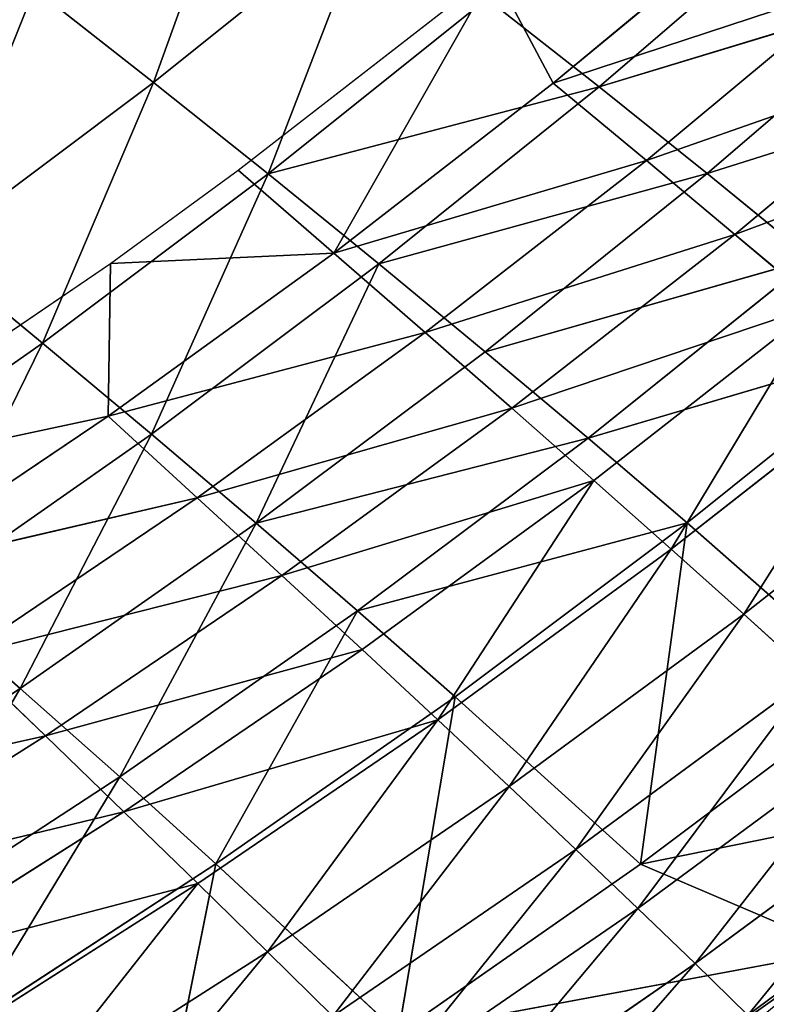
# Model space of a CAD drawing. Extents: x 0 to 500, y 0 to 390.
# Tile 685 of 1056: x 421 to 433, y 46 to 63. Entities that reach past the tile are written whole.
import ezdxf

# ---------------------------------------------------------------- set-up
doc = ezdxf.new("R2010")
doc.units = 0
doc.header["$LTSCALE"] = 25.4
doc.layers.get('0').update_dxf_attribs({"linetype": 'CONTINUOUS'})

# ---------------------------------------------------------------- blocks, each defined once
blk = doc.blocks.new('ATLANTA505_-_S_STL')
at = {"color": 0}
for p, q in [((427.543, 112.107, 343.881), (434.844, 118.499, 342.524)), ((427.543, 112.107, 343.881), (434.844, 118.499, 342.524)), ((431.523, 112.082, 341.102), (438.601, 118.5, 339.665)), ((431.523, 112.082, 341.102), (438.601, 118.5, 339.665)), ((431.523, 112.082, 341.102), (434.844, 118.499, 342.524)), ((431.523, 112.082, 341.102), (434.844, 118.499, 342.524)), ((424.54, 104.422, 341.099), (423.443, 112.132, 346.549)), ((424.54, 104.422, 341.099), (423.443, 112.132, 346.549)), ((427.543, 112.107, 343.881), (424.54, 104.422, 341.099)), ((427.543, 112.107, 343.881), (424.54, 104.422, 341.099)), ((431.523, 112.082, 341.102), (427.543, 112.107, 343.881)), ((427.543, 112.107, 343.881), (428.474, 104.374, 338.35)), ((427.543, 112.107, 343.881), (428.474, 104.374, 338.35)), ((431.523, 112.082, 341.102), (427.543, 112.107, 343.881)), ((431.523, 112.082, 341.102), (428.474, 104.374, 338.35)), ((431.523, 112.082, 341.102), (428.474, 104.374, 338.35)), ((435.384, 112.057, 338.21), (431.523, 112.082, 341.102)), ((431.523, 112.082, 341.102), (432.291, 104.327, 335.492)), ((431.523, 112.082, 341.102), (432.291, 104.327, 335.492)), ((435.384, 112.057, 338.21), (431.523, 112.082, 341.102)), ((435.384, 112.057, 338.21), (432.291, 104.327, 335.492)), ((435.384, 112.057, 338.21), (432.291, 104.327, 335.492)), ((424.54, 104.422, 341.099), (420.49, 104.471, 343.739)), ((424.54, 104.422, 341.099), (420.49, 104.471, 343.739)), ((424.54, 104.422, 341.099), (422.96, 100.685, 339.67)), ((424.54, 104.422, 341.099), (422.96, 100.685, 339.67)), ((428.474, 104.374, 338.35), (424.54, 104.422, 341.099)), ((428.474, 104.374, 338.35), (424.54, 104.422, 341.099)), ((428.474, 104.374, 338.35), (426.868, 100.627, 336.938)), ((428.474, 104.374, 338.35), (426.868, 100.627, 336.938)), ((432.291, 104.327, 335.492), (426.868, 100.627, 336.938)), ((432.291, 104.327, 335.492), (426.868, 100.627, 336.938)), ((432.291, 104.327, 335.492), (428.474, 104.374, 338.35)), ((432.291, 104.327, 335.492), (428.474, 104.374, 338.35)), ((432.291, 104.327, 335.492), (430.661, 100.57, 334.097)), ((432.291, 104.327, 335.492), (430.661, 100.57, 334.097)), ((435.99, 104.282, 332.522), (430.661, 100.57, 334.097)), ((435.99, 104.282, 332.522), (430.661, 100.57, 334.097)), ((435.99, 104.282, 332.522), (432.291, 104.327, 335.492)), ((435.99, 104.282, 332.522), (432.291, 104.327, 335.492)), ((422.96, 100.685, 339.67), (418.937, 100.745, 342.295)), ((422.96, 100.685, 339.67), (418.937, 100.745, 342.295)), ((422.96, 100.685, 339.67), (421.324, 97.024, 338.213)), ((422.96, 100.685, 339.67), (421.324, 97.024, 338.213)), ((422.96, 100.685, 339.67), (426.868, 100.627, 336.938)), ((422.96, 100.685, 339.67), (426.868, 100.627, 336.938)), ((426.868, 100.627, 336.938), (425.204, 96.956, 335.498)), ((426.868, 100.627, 336.938), (425.204, 96.956, 335.498)), ((430.661, 100.57, 334.097), (425.204, 96.956, 335.498)), ((430.661, 100.57, 334.097), (425.204, 96.956, 335.498)), ((426.868, 100.627, 336.938), (430.661, 100.57, 334.097)), ((426.868, 100.627, 336.938), (430.661, 100.57, 334.097)), ((430.661, 100.57, 334.097), (428.971, 96.89, 332.677)), ((430.661, 100.57, 334.097), (428.971, 96.89, 332.677)), ((430.661, 100.57, 334.097), (434.337, 100.515, 331.147)), ((430.661, 100.57, 334.097), (434.337, 100.515, 331.147)), ((434.337, 100.515, 331.147), (428.971, 96.89, 332.677)), ((434.337, 100.515, 331.147), (428.971, 96.89, 332.677)), ((434.337, 100.515, 331.147), (432.622, 96.826, 329.747)), ((434.337, 100.515, 331.147), (432.622, 96.826, 329.747)), ((437.895, 100.462, 328.085), (432.622, 96.826, 329.747)), ((437.895, 100.462, 328.085), (432.622, 96.826, 329.747)), ((421.324, 97.024, 338.213), (417.329, 97.094, 340.823)), ((421.324, 97.024, 338.213), (417.329, 97.094, 340.823)), ((421.324, 97.024, 338.213), (419.628, 93.443, 336.727)), ((421.324, 97.024, 338.213), (419.628, 93.443, 336.727)), ((425.204, 96.956, 335.498), (421.324, 97.024, 338.213)), ((425.204, 96.956, 335.498), (421.324, 97.024, 338.213)), ((425.204, 96.956, 335.498), (423.48, 93.366, 334.031)), ((425.204, 96.956, 335.498), (423.48, 93.366, 334.031)), ((428.971, 96.89, 332.677), (425.204, 96.956, 335.498)), ((428.971, 96.89, 332.677), (425.204, 96.956, 335.498)), ((428.971, 96.89, 332.677), (427.218, 93.291, 331.229)), ((428.971, 96.89, 332.677), (427.218, 93.291, 331.229)), ((432.622, 96.826, 329.747), (428.971, 96.89, 332.677)), ((432.622, 96.826, 329.747), (428.971, 96.89, 332.677)), ((432.622, 96.826, 329.747), (427.218, 93.291, 331.229)), ((432.622, 96.826, 329.747), (427.218, 93.291, 331.229)), ((432.622, 96.826, 329.747), (430.843, 93.219, 328.321)), ((432.622, 96.826, 329.747), (430.843, 93.219, 328.321)), ((436.157, 96.765, 326.707), (430.843, 93.219, 328.321)), ((436.157, 96.765, 326.707), (430.843, 93.219, 328.321)), ((436.157, 96.765, 326.707), (432.622, 96.826, 329.747)), ((436.157, 96.765, 326.707), (432.622, 96.826, 329.747)), ((419.628, 93.443, 336.727), (423.48, 93.366, 334.031)), ((419.628, 93.443, 336.727), (423.48, 93.366, 334.031)), ((423.48, 93.366, 334.031), (421.692, 89.86, 332.534)), ((423.48, 93.366, 334.031), (421.692, 89.86, 332.534)), ((423.48, 93.366, 334.031), (427.218, 93.291, 331.229)), ((423.48, 93.366, 334.031), (427.218, 93.291, 331.229)), ((427.218, 93.291, 331.229), (425.401, 89.777, 329.753)), ((427.218, 93.291, 331.229), (425.401, 89.777, 329.753)), ((427.218, 93.291, 331.229), (430.843, 93.219, 328.321)), ((427.218, 93.291, 331.229), (430.843, 93.219, 328.321)), ((430.843, 93.219, 328.321), (425.401, 89.777, 329.753)), ((430.843, 93.219, 328.321), (425.401, 89.777, 329.753)), ((430.843, 93.219, 328.321), (428.997, 89.698, 326.867)), ((430.843, 93.219, 328.321), (428.997, 89.698, 326.867)), ((430.843, 93.219, 328.321), (434.353, 93.15, 325.304)), ((430.843, 93.219, 328.321), (434.353, 93.15, 325.304)), ((421.692, 89.86, 332.534), (417.872, 89.945, 335.211)), ((421.692, 89.86, 332.534), (417.872, 89.945, 335.211)), ((421.692, 89.86, 332.534), (419.838, 86.442, 331.006)), ((421.692, 89.86, 332.534), (419.838, 86.442, 331.006)), ((425.401, 89.777, 329.753), (421.692, 89.86, 332.534)), ((425.401, 89.777, 329.753), (421.692, 89.86, 332.534)), ((425.401, 89.777, 329.753), (423.515, 86.352, 328.247)), ((425.401, 89.777, 329.753), (423.515, 86.352, 328.247)), ((428.997, 89.698, 326.867), (425.401, 89.777, 329.753)), ((428.997, 89.698, 326.867), (425.401, 89.777, 329.753)), ((419.838, 86.442, 331.006), (423.515, 86.352, 328.247)), ((419.838, 86.442, 331.006), (423.515, 86.352, 328.247)), ((423.515, 86.352, 328.247), (421.56, 83.02, 326.71)), ((423.515, 86.352, 328.247), (421.56, 83.02, 326.71)), ((423.515, 86.352, 328.247), (427.081, 86.266, 325.385)), ((423.515, 86.352, 328.247), (427.081, 86.266, 325.385)), ((432.421, 65.687, 342.74), (433.287, 73.126, 343.586)), ((432.421, 65.687, 342.74), (433.287, 73.126, 343.586)), ((437.222, 73.125, 340.673), (433.287, 73.126, 343.586)), ((437.222, 73.125, 340.673), (433.287, 73.126, 343.586)), ((428.387, 65.689, 345.521), (432.421, 65.687, 342.74)), ((428.387, 65.689, 345.521), (432.421, 65.687, 342.74)), ((431.478, 58.269, 341.831), (432.421, 65.687, 342.74)), ((431.478, 58.269, 341.831), (432.421, 65.687, 342.74)), ((432.421, 65.687, 342.74), (436.34, 65.686, 339.844)), ((432.421, 65.687, 342.74), (436.34, 65.686, 339.844)), ((431.478, 58.269, 341.831), (427.462, 58.271, 344.594)), ((431.478, 58.269, 341.831), (427.462, 58.271, 344.594)), ((431.478, 58.269, 341.831), (430.458, 50.875, 340.86)), ((431.478, 58.269, 341.831), (430.458, 50.875, 340.86)), ((435.379, 58.268, 338.955), (431.478, 58.269, 341.831)), ((435.379, 58.268, 338.955), (431.478, 58.269, 341.831)), ((426.463, 50.876, 343.601), (425.391, 43.508, 342.545)), ((426.463, 50.876, 343.601), (425.391, 43.508, 342.545)), ((426.463, 50.876, 343.601), (430.458, 50.875, 340.86)), ((426.463, 50.876, 343.601), (430.458, 50.875, 340.86)), ((430.458, 50.875, 340.86), (429.363, 43.506, 339.826)), ((430.458, 50.875, 340.86), (429.363, 43.506, 339.826)), ((430.458, 50.875, 340.86), (434.34, 50.873, 338.005)), ((430.458, 50.875, 340.86), (434.34, 50.873, 338.005)), ((434.34, 50.873, 338.005), (433.223, 43.505, 336.995)), ((434.34, 50.873, 338.005), (433.223, 43.505, 336.995)), ((425.391, 43.508, 342.545), (421.307, 43.51, 345.153)), ((425.391, 43.508, 342.545), (421.307, 43.51, 345.153)), ((425.391, 43.508, 342.545), (424.245, 36.168, 341.424)), ((425.391, 43.508, 342.545), (424.245, 36.168, 341.424)), ((429.363, 43.506, 339.826), (425.391, 43.508, 342.545)), ((429.363, 43.506, 339.826), (425.391, 43.508, 342.545)), ((429.363, 43.506, 339.826), (428.193, 36.167, 338.731)), ((429.363, 43.506, 339.826), (428.193, 36.167, 338.731)), ((433.223, 43.505, 336.995), (429.363, 43.506, 339.826)), ((433.223, 43.505, 336.995), (429.363, 43.506, 339.826)), ((433.223, 43.505, 336.995), (432.029, 36.166, 335.925)), ((433.223, 43.505, 336.995), (432.029, 36.166, 335.925)), ((436.969, 43.504, 334.05), (433.223, 43.505, 336.995)), ((436.969, 43.504, 334.05), (433.223, 43.505, 336.995)), ((424.245, 36.168, 341.424), (418.998, 28.863, 342.798)), ((424.245, 36.168, 341.424), (418.998, 28.863, 342.798)), ((420.187, 36.17, 344.008), (424.245, 36.168, 341.424)), ((420.187, 36.17, 344.008), (424.245, 36.168, 341.424)), ((424.245, 36.168, 341.424), (423.027, 28.861, 340.241)), ((424.245, 36.168, 341.424), (423.027, 28.861, 340.241)), ((428.193, 36.167, 338.731), (423.027, 28.861, 340.241)), ((428.193, 36.167, 338.731), (423.027, 28.861, 340.241)), ((424.245, 36.168, 341.424), (428.193, 36.167, 338.731)), ((424.245, 36.168, 341.424), (428.193, 36.167, 338.731)), ((428.193, 36.167, 338.731), (426.948, 28.86, 337.574)), ((428.193, 36.167, 338.731), (426.948, 28.86, 337.574)), ((428.193, 36.167, 338.731), (432.029, 36.166, 335.925)), ((428.193, 36.167, 338.731), (432.029, 36.166, 335.925)), ((432.029, 36.166, 335.925), (430.757, 28.859, 334.796)), ((432.029, 36.166, 335.925), (430.757, 28.859, 334.796)), ((432.029, 36.166, 335.925), (435.751, 36.165, 333.007)), ((432.029, 36.166, 335.925), (435.751, 36.165, 333.007)), ((423.027, 28.861, 340.241), (417.738, 21.59, 341.523)), ((423.027, 28.861, 340.241), (417.738, 21.59, 341.523)), ((423.027, 28.861, 340.241), (418.998, 28.863, 342.798)), ((423.027, 28.861, 340.241), (418.998, 28.863, 342.798)), ((423.027, 28.861, 340.241), (421.737, 21.589, 338.994)), ((423.027, 28.861, 340.241), (421.737, 21.589, 338.994)), ((426.948, 28.86, 337.574), (421.737, 21.589, 338.994)), ((426.948, 28.86, 337.574), (421.737, 21.589, 338.994)), ((426.948, 28.86, 337.574), (423.027, 28.861, 340.241)), ((426.948, 28.86, 337.574), (423.027, 28.861, 340.241)), ((426.948, 28.86, 337.574), (425.628, 21.588, 336.355)), ((426.948, 28.86, 337.574), (425.628, 21.588, 336.355)), ((430.757, 28.859, 334.796), (425.628, 21.588, 336.355)), ((430.757, 28.859, 334.796), (425.628, 21.588, 336.355)), ((430.757, 28.859, 334.796), (426.948, 28.86, 337.574)), ((430.757, 28.859, 334.796), (426.948, 28.86, 337.574)), ((430.757, 28.859, 334.796), (429.408, 21.587, 333.607)), ((430.757, 28.859, 334.796), (429.408, 21.587, 333.607)), ((434.453, 28.858, 331.906), (429.408, 21.587, 333.607)), ((434.453, 28.858, 331.906), (429.408, 21.587, 333.607)), ((434.453, 28.858, 331.906), (430.757, 28.859, 334.796)), ((434.453, 28.858, 331.906), (430.757, 28.859, 334.796)), ((434.453, 28.858, 331.906), (433.077, 21.586, 330.748)), ((434.453, 28.858, 331.906), (433.077, 21.586, 330.748)), ((438.036, 28.857, 328.902), (433.077, 21.586, 330.748)), ((438.036, 28.857, 328.902), (433.077, 21.586, 330.748)), ((421.737, 21.589, 338.994), (416.409, 14.355, 340.183)), ((421.737, 21.589, 338.994), (416.409, 14.355, 340.183)), ((417.738, 21.59, 341.523), (421.737, 21.589, 338.994)), ((417.738, 21.59, 341.523), (421.737, 21.589, 338.994)), ((421.737, 21.589, 338.994), (420.375, 14.354, 337.684)), ((421.737, 21.589, 338.994), (420.375, 14.354, 337.684)), ((425.628, 21.588, 336.355), (420.375, 14.354, 337.684)), ((425.628, 21.588, 336.355), (420.375, 14.354, 337.684)), ((421.737, 21.589, 338.994), (425.628, 21.588, 336.355)), ((421.737, 21.589, 338.994), (425.628, 21.588, 336.355)), ((425.628, 21.588, 336.355), (424.234, 14.353, 335.077)), ((425.628, 21.588, 336.355), (424.234, 14.353, 335.077)), ((429.408, 21.587, 333.607), (424.234, 14.353, 335.077)), ((429.408, 21.587, 333.607), (424.234, 14.353, 335.077)), ((425.628, 21.588, 336.355), (429.408, 21.587, 333.607)), ((425.628, 21.588, 336.355), (429.408, 21.587, 333.607)), ((429.408, 21.587, 333.607), (427.984, 14.352, 332.36)), ((429.408, 21.587, 333.607), (427.984, 14.352, 332.36)), ((433.077, 21.586, 330.748), (427.984, 14.352, 332.36)), ((433.077, 21.586, 330.748), (427.984, 14.352, 332.36)), ((429.408, 21.587, 333.607), (433.077, 21.586, 330.748)), ((429.408, 21.587, 333.607), (433.077, 21.586, 330.748)), ((433.077, 21.586, 330.748), (431.622, 14.352, 329.533)), ((433.077, 21.586, 330.748), (431.622, 14.352, 329.533)), ((436.632, 21.585, 327.775), (431.622, 14.352, 329.533)), ((436.632, 21.585, 327.775), (431.622, 14.352, 329.533)), ((433.077, 21.586, 330.748), (436.632, 21.585, 327.775)), ((433.077, 21.586, 330.748), (436.632, 21.585, 327.775)), ((424.234, 14.353, 335.077), (418.942, 7.16, 336.311)), ((424.234, 14.353, 335.077), (418.942, 7.16, 336.311)), ((424.234, 14.353, 335.077), (420.375, 14.354, 337.684)), ((424.234, 14.353, 335.077), (420.375, 14.354, 337.684)), ((424.234, 14.353, 335.077), (422.767, 7.16, 333.737)), ((424.234, 14.353, 335.077), (422.767, 7.16, 333.737)), ((427.984, 14.352, 332.36), (422.767, 7.16, 333.737)), ((427.984, 14.352, 332.36), (422.767, 7.16, 333.737)), ((427.984, 14.352, 332.36), (424.234, 14.353, 335.077)), ((427.984, 14.352, 332.36), (424.234, 14.353, 335.077)), ((431.622, 14.352, 329.533), (426.483, 7.159, 331.054)), ((431.622, 14.352, 329.533), (426.483, 7.159, 331.054)), ((427.984, 14.352, 332.36), (426.483, 7.159, 331.054)), ((427.984, 14.352, 332.36), (426.483, 7.159, 331.054)), ((431.622, 14.352, 329.533), (427.984, 14.352, 332.36)), ((431.622, 14.352, 329.533), (427.984, 14.352, 332.36)), ((435.148, 14.352, 326.594), (430.09, 7.159, 328.262)), ((435.148, 14.352, 326.594), (430.09, 7.159, 328.262)), ((431.622, 14.352, 329.533), (430.09, 7.159, 328.262)), ((431.622, 14.352, 329.533), (430.09, 7.159, 328.262)), ((435.148, 14.352, 326.594), (431.622, 14.352, 329.533)), ((435.148, 14.352, 326.594), (431.622, 14.352, 329.533)), ((417.438, 0.01, 334.877), (422.767, 7.16, 333.737)), ((417.438, 0.01, 334.877), (422.767, 7.16, 333.737)), ((418.942, 7.16, 336.311), (422.767, 7.16, 333.737)), ((418.942, 7.16, 336.311), (422.767, 7.16, 333.737)), ((422.767, 7.16, 333.737), (426.483, 7.159, 331.054)), ((422.806, 0.01, 331.224), (422.767, 7.16, 333.737)), ((422.806, 0.01, 331.224), (422.767, 7.16, 333.737)), ((422.767, 7.16, 333.737), (426.483, 7.159, 331.054)), ((422.806, 0.01, 331.224), (426.483, 7.159, 331.054)), ((422.806, 0.01, 331.224), (426.483, 7.159, 331.054)), ((424.907, 0.01, 329.69), (426.483, 7.159, 331.054)), ((424.907, 0.01, 329.69), (426.483, 7.159, 331.054)), ((426.483, 7.159, 331.054), (430.09, 7.159, 328.262)), ((426.483, 7.159, 331.054), (430.09, 7.159, 328.262)), ((429.112, 0.01, 326.425), (430.09, 7.159, 328.262)), ((429.112, 0.01, 326.425), (430.09, 7.159, 328.262)), ((430.09, 7.159, 328.262), (433.584, 7.159, 325.358)), ((430.09, 7.159, 328.262), (433.584, 7.159, 325.358)), ((417.438, 0.01, 334.877), (422.806, 0.01, 331.224)), ((422.806, 0.01, 331.224), (424.907, 0.01, 329.69)), ((424.907, 0.01, 329.69), (429.112, 0.01, 326.425))]:
    blk.add_line(p, q, dxfattribs=at)
mesh = blk.add_polyface(dxfattribs=at)
corners = [(434.844, 118.499, 342.524), (430.932, 118.497, 345.302), (433.602, 118.67, 343.536)]
mesh.append_faces([[corners[k] for k in face] for face in [(0, 1, 2)]], dxfattribs={"color": 0})
mesh = blk.add_polyface(dxfattribs=at)
corners = [(434.844, 118.499, 342.524), (431.523, 112.082, 341.102), (427.543, 112.107, 343.881)]
mesh.append_faces([[corners[k] for k in face] for face in [(0, 1, 2)]], dxfattribs={"color": 0})
mesh = blk.add_polyface(dxfattribs=at)
corners = [(434.844, 118.499, 342.524), (427.543, 112.107, 343.881), (430.932, 118.497, 345.302)]
mesh.append_faces([[corners[k] for k in face] for face in [(0, 1, 2)]], dxfattribs={"color": 0})
mesh = blk.add_polyface(dxfattribs=at)
corners = [(438.601, 118.5, 339.665), (435.384, 112.057, 338.21), (431.523, 112.082, 341.102)]
mesh.append_faces([[corners[k] for k in face] for face in [(0, 1, 2)]], dxfattribs={"color": 0})
mesh = blk.add_polyface(dxfattribs=at)
corners = [(438.601, 118.5, 339.665), (431.523, 112.082, 341.102), (434.844, 118.499, 342.524)]
mesh.append_faces([[corners[k] for k in face] for face in [(0, 1, 2)]], dxfattribs={"color": 0})
mesh = blk.add_polyface(dxfattribs=at)
corners = [(424.54, 104.422, 341.099), (420.49, 104.471, 343.739), (423.443, 112.132, 346.549)]
mesh.append_faces([[corners[k] for k in face] for face in [(0, 1, 2)]], dxfattribs={"color": 0})
mesh = blk.add_polyface(dxfattribs=at)
corners = [(427.543, 112.107, 343.881), (424.54, 104.422, 341.099), (423.443, 112.132, 346.549)]
mesh.append_faces([[corners[k] for k in face] for face in [(0, 1, 2)]], dxfattribs={"color": 0})
mesh = blk.add_polyface(dxfattribs=at)
corners = [(428.474, 104.374, 338.35), (424.54, 104.422, 341.099), (427.543, 112.107, 343.881)]
mesh.append_faces([[corners[k] for k in face] for face in [(0, 1, 2)]], dxfattribs={"color": 0})
mesh = blk.add_polyface(dxfattribs=at)
corners = [(431.523, 112.082, 341.102), (428.474, 104.374, 338.35), (427.543, 112.107, 343.881)]
mesh.append_faces([[corners[k] for k in face] for face in [(0, 1, 2)]], dxfattribs={"color": 0})
mesh = blk.add_polyface(dxfattribs=at)
corners = [(432.291, 104.327, 335.492), (428.474, 104.374, 338.35), (431.523, 112.082, 341.102)]
mesh.append_faces([[corners[k] for k in face] for face in [(0, 1, 2)]], dxfattribs={"color": 0})
mesh = blk.add_polyface(dxfattribs=at)
corners = [(435.384, 112.057, 338.21), (432.291, 104.327, 335.492), (431.523, 112.082, 341.102)]
mesh.append_faces([[corners[k] for k in face] for face in [(0, 1, 2)]], dxfattribs={"color": 0})
mesh = blk.add_polyface(dxfattribs=at)
corners = [(435.99, 104.282, 332.522), (432.291, 104.327, 335.492), (435.384, 112.057, 338.21)]
mesh.append_faces([[corners[k] for k in face] for face in [(0, 1, 2)]], dxfattribs={"color": 0})
mesh = blk.add_polyface(dxfattribs=at)
corners = [(420.49, 104.471, 343.739), (422.96, 100.685, 339.67), (418.937, 100.745, 342.295), (424.54, 104.422, 341.099)]
mesh.append_faces([[corners[k] for k in face] for face in [(0, 1, 2), (1, 0, 3)]], dxfattribs={"vtx0": -1, "color": 0})
mesh = blk.add_polyface(dxfattribs=at)
corners = [(424.54, 104.422, 341.099), (426.868, 100.627, 336.938), (422.96, 100.685, 339.67), (428.474, 104.374, 338.35)]
mesh.append_faces([[corners[k] for k in face] for face in [(0, 1, 2), (1, 0, 3)]], dxfattribs={"vtx0": -1, "color": 0})
mesh = blk.add_polyface(dxfattribs=at)
corners = [(432.291, 104.327, 335.492), (426.868, 100.627, 336.938), (428.474, 104.374, 338.35)]
mesh.append_faces([[corners[k] for k in face] for face in [(0, 1, 2)]], dxfattribs={"color": 0})
mesh = blk.add_polyface(dxfattribs=at)
corners = [(432.291, 104.327, 335.492), (430.661, 100.57, 334.097), (426.868, 100.627, 336.938)]
mesh.append_faces([[corners[k] for k in face] for face in [(0, 1, 2)]], dxfattribs={"color": 0})
mesh = blk.add_polyface(dxfattribs=at)
corners = [(435.99, 104.282, 332.522), (430.661, 100.57, 334.097), (432.291, 104.327, 335.492)]
mesh.append_faces([[corners[k] for k in face] for face in [(0, 1, 2)]], dxfattribs={"color": 0})
mesh = blk.add_polyface(dxfattribs=at)
corners = [(435.99, 104.282, 332.522), (434.337, 100.515, 331.147), (430.661, 100.57, 334.097)]
mesh.append_faces([[corners[k] for k in face] for face in [(0, 1, 2)]], dxfattribs={"color": 0})
mesh = blk.add_polyface(dxfattribs=at)
corners = [(418.937, 100.745, 342.295), (421.324, 97.024, 338.213), (417.329, 97.094, 340.823), (422.96, 100.685, 339.67)]
mesh.append_faces([[corners[k] for k in face] for face in [(0, 1, 2), (1, 0, 3)]], dxfattribs={"vtx0": -1, "color": 0})
mesh = blk.add_polyface(dxfattribs=at)
corners = [(422.96, 100.685, 339.67), (425.204, 96.956, 335.498), (421.324, 97.024, 338.213), (426.868, 100.627, 336.938)]
mesh.append_faces([[corners[k] for k in face] for face in [(0, 1, 2), (1, 0, 3)]], dxfattribs={"vtx0": -1, "color": 0})
mesh = blk.add_polyface(dxfattribs=at)
corners = [(430.661, 100.57, 334.097), (425.204, 96.956, 335.498), (426.868, 100.627, 336.938)]
mesh.append_faces([[corners[k] for k in face] for face in [(0, 1, 2)]], dxfattribs={"color": 0})
mesh = blk.add_polyface(dxfattribs=at)
corners = [(430.661, 100.57, 334.097), (428.971, 96.89, 332.677), (425.204, 96.956, 335.498)]
mesh.append_faces([[corners[k] for k in face] for face in [(0, 1, 2)]], dxfattribs={"color": 0})
mesh = blk.add_polyface(dxfattribs=at)
corners = [(434.337, 100.515, 331.147), (428.971, 96.89, 332.677), (430.661, 100.57, 334.097)]
mesh.append_faces([[corners[k] for k in face] for face in [(0, 1, 2)]], dxfattribs={"color": 0})
mesh = blk.add_polyface(dxfattribs=at)
corners = [(434.337, 100.515, 331.147), (432.622, 96.826, 329.747), (428.971, 96.89, 332.677)]
mesh.append_faces([[corners[k] for k in face] for face in [(0, 1, 2)]], dxfattribs={"color": 0})
mesh = blk.add_polyface(dxfattribs=at)
corners = [(437.895, 100.462, 328.085), (432.622, 96.826, 329.747), (434.337, 100.515, 331.147)]
mesh.append_faces([[corners[k] for k in face] for face in [(0, 1, 2)]], dxfattribs={"color": 0})
mesh = blk.add_polyface(dxfattribs=at)
corners = [(437.895, 100.462, 328.085), (436.157, 96.765, 326.707), (432.622, 96.826, 329.747)]
mesh.append_faces([[corners[k] for k in face] for face in [(0, 1, 2)]], dxfattribs={"color": 0})
mesh = blk.add_polyface(dxfattribs=at)
corners = [(417.329, 97.094, 340.823), (419.628, 93.443, 336.727), (415.665, 93.523, 339.32), (421.324, 97.024, 338.213)]
mesh.append_faces([[corners[k] for k in face] for face in [(0, 1, 2), (1, 0, 3)]], dxfattribs={"vtx0": -1, "color": 0})
mesh = blk.add_polyface(dxfattribs=at)
corners = [(421.324, 97.024, 338.213), (423.48, 93.366, 334.031), (419.628, 93.443, 336.727), (425.204, 96.956, 335.498)]
mesh.append_faces([[corners[k] for k in face] for face in [(0, 1, 2), (1, 0, 3)]], dxfattribs={"vtx0": -1, "color": 0})
mesh = blk.add_polyface(dxfattribs=at)
corners = [(425.204, 96.956, 335.498), (427.218, 93.291, 331.229), (423.48, 93.366, 334.031), (428.971, 96.89, 332.677)]
mesh.append_faces([[corners[k] for k in face] for face in [(0, 1, 2), (1, 0, 3)]], dxfattribs={"vtx0": -1, "color": 0})
mesh = blk.add_polyface(dxfattribs=at)
corners = [(432.622, 96.826, 329.747), (427.218, 93.291, 331.229), (428.971, 96.89, 332.677)]
mesh.append_faces([[corners[k] for k in face] for face in [(0, 1, 2)]], dxfattribs={"color": 0})
mesh = blk.add_polyface(dxfattribs=at)
corners = [(432.622, 96.826, 329.747), (430.843, 93.219, 328.321), (427.218, 93.291, 331.229)]
mesh.append_faces([[corners[k] for k in face] for face in [(0, 1, 2)]], dxfattribs={"color": 0})
mesh = blk.add_polyface(dxfattribs=at)
corners = [(436.157, 96.765, 326.707), (430.843, 93.219, 328.321), (432.622, 96.826, 329.747)]
mesh.append_faces([[corners[k] for k in face] for face in [(0, 1, 2)]], dxfattribs={"color": 0})
mesh = blk.add_polyface(dxfattribs=at)
corners = [(436.157, 96.765, 326.707), (434.353, 93.15, 325.304), (430.843, 93.219, 328.321)]
mesh.append_faces([[corners[k] for k in face] for face in [(0, 1, 2)]], dxfattribs={"color": 0})
mesh = blk.add_polyface(dxfattribs=at)
corners = [(419.628, 93.443, 336.727), (421.692, 89.86, 332.534), (417.872, 89.945, 335.211), (423.48, 93.366, 334.031)]
mesh.append_faces([[corners[k] for k in face] for face in [(0, 1, 2), (1, 0, 3)]], dxfattribs={"vtx0": -1, "color": 0})
mesh = blk.add_polyface(dxfattribs=at)
corners = [(423.48, 93.366, 334.031), (425.401, 89.777, 329.753), (421.692, 89.86, 332.534), (427.218, 93.291, 331.229)]
mesh.append_faces([[corners[k] for k in face] for face in [(0, 1, 2), (1, 0, 3)]], dxfattribs={"vtx0": -1, "color": 0})
mesh = blk.add_polyface(dxfattribs=at)
corners = [(430.843, 93.219, 328.321), (425.401, 89.777, 329.753), (427.218, 93.291, 331.229)]
mesh.append_faces([[corners[k] for k in face] for face in [(0, 1, 2)]], dxfattribs={"color": 0})
mesh = blk.add_polyface(dxfattribs=at)
corners = [(430.843, 93.219, 328.321), (428.997, 89.698, 326.867), (425.401, 89.777, 329.753)]
mesh.append_faces([[corners[k] for k in face] for face in [(0, 1, 2)]], dxfattribs={"color": 0})
mesh = blk.add_polyface(dxfattribs=at)
corners = [(434.353, 93.15, 325.304), (428.997, 89.698, 326.867), (430.843, 93.219, 328.321)]
mesh.append_faces([[corners[k] for k in face] for face in [(0, 1, 2)]], dxfattribs={"color": 0})
mesh = blk.add_polyface(dxfattribs=at)
corners = [(417.872, 89.945, 335.211), (419.838, 86.442, 331.006), (416.052, 86.535, 333.663), (421.692, 89.86, 332.534)]
mesh.append_faces([[corners[k] for k in face] for face in [(0, 1, 2), (1, 0, 3)]], dxfattribs={"vtx0": -1, "color": 0})
mesh = blk.add_polyface(dxfattribs=at)
corners = [(421.692, 89.86, 332.534), (423.515, 86.352, 328.247), (419.838, 86.442, 331.006), (425.401, 89.777, 329.753)]
mesh.append_faces([[corners[k] for k in face] for face in [(0, 1, 2), (1, 0, 3)]], dxfattribs={"vtx0": -1, "color": 0})
mesh = blk.add_polyface(dxfattribs=at)
corners = [(425.401, 89.777, 329.753), (427.081, 86.266, 325.385), (423.515, 86.352, 328.247), (428.997, 89.698, 326.867)]
mesh.append_faces([[corners[k] for k in face] for face in [(0, 1, 2), (1, 0, 3)]], dxfattribs={"vtx0": -1, "color": 0})
mesh = blk.add_polyface(dxfattribs=at)
corners = [(419.838, 86.442, 331.006), (421.56, 83.02, 326.71), (417.917, 83.116, 329.446), (423.515, 86.352, 328.247)]
mesh.append_faces([[corners[k] for k in face] for face in [(0, 1, 2), (1, 0, 3)]], dxfattribs={"vtx0": -1, "color": 0})
mesh = blk.add_polyface(dxfattribs=at)
corners = [(423.515, 86.352, 328.247), (425.094, 82.928, 323.873), (421.56, 83.02, 326.71), (427.081, 86.266, 325.385)]
mesh.append_faces([[corners[k] for k in face] for face in [(0, 1, 2), (1, 0, 3)]], dxfattribs={"vtx0": -1, "color": 0})
mesh = blk.add_polyface(dxfattribs=at)
corners = [(417.917, 83.116, 329.446), (419.536, 79.786, 325.141), (415.929, 79.887, 327.853), (421.56, 83.02, 326.71)]
mesh.append_faces([[corners[k] for k in face] for face in [(0, 1, 2), (1, 0, 3)]], dxfattribs={"vtx0": -1, "color": 0})
mesh = blk.add_polyface(dxfattribs=at)
corners = [(437.222, 73.125, 340.673), (434.077, 80.583, 344.369), (433.287, 73.126, 343.586), (438.025, 80.582, 341.44)]
mesh.append_faces([[corners[k] for k in face] for face in [(0, 1, 2), (1, 0, 3)]], dxfattribs={"vtx0": -1, "color": 0})
mesh = blk.add_polyface(dxfattribs=at)
corners = [(432.421, 65.687, 342.74), (429.237, 73.127, 346.384), (428.387, 65.689, 345.521), (433.287, 73.126, 343.586)]
mesh.append_faces([[corners[k] for k in face] for face in [(0, 1, 2), (1, 0, 3)]], dxfattribs={"vtx0": -1, "color": 0})
mesh = blk.add_polyface(dxfattribs=at)
corners = [(436.34, 65.686, 339.844), (433.287, 73.126, 343.586), (432.421, 65.687, 342.74), (437.222, 73.125, 340.673)]
mesh.append_faces([[corners[k] for k in face] for face in [(0, 1, 2), (1, 0, 3)]], dxfattribs={"vtx0": -1, "color": 0})
mesh = blk.add_polyface(dxfattribs=at)
corners = [(431.478, 58.269, 341.831), (428.387, 65.689, 345.521), (427.462, 58.271, 344.594), (432.421, 65.687, 342.74)]
mesh.append_faces([[corners[k] for k in face] for face in [(0, 1, 2), (1, 0, 3)]], dxfattribs={"vtx0": -1, "color": 0})
mesh = blk.add_polyface(dxfattribs=at)
corners = [(435.379, 58.268, 338.955), (432.421, 65.687, 342.74), (431.478, 58.269, 341.831), (436.34, 65.686, 339.844)]
mesh.append_faces([[corners[k] for k in face] for face in [(0, 1, 2), (1, 0, 3)]], dxfattribs={"vtx0": -1, "color": 0})
mesh = blk.add_polyface(dxfattribs=at)
corners = [(430.458, 50.875, 340.86), (427.462, 58.271, 344.594), (426.463, 50.876, 343.601), (431.478, 58.269, 341.831)]
mesh.append_faces([[corners[k] for k in face] for face in [(0, 1, 2), (1, 0, 3)]], dxfattribs={"vtx0": -1, "color": 0})
mesh = blk.add_polyface(dxfattribs=at)
corners = [(434.34, 50.873, 338.005), (431.478, 58.269, 341.831), (430.458, 50.875, 340.86), (435.379, 58.268, 338.955)]
mesh.append_faces([[corners[k] for k in face] for face in [(0, 1, 2), (1, 0, 3)]], dxfattribs={"vtx0": -1, "color": 0})
mesh = blk.add_polyface(dxfattribs=at)
corners = [(425.391, 43.508, 342.545), (422.355, 50.878, 346.231), (421.307, 43.51, 345.153), (426.463, 50.876, 343.601)]
mesh.append_faces([[corners[k] for k in face] for face in [(0, 1, 2), (1, 0, 3)]], dxfattribs={"vtx0": -1, "color": 0})
mesh = blk.add_polyface(dxfattribs=at)
corners = [(429.363, 43.506, 339.826), (426.463, 50.876, 343.601), (425.391, 43.508, 342.545), (430.458, 50.875, 340.86)]
mesh.append_faces([[corners[k] for k in face] for face in [(0, 1, 2), (1, 0, 3)]], dxfattribs={"vtx0": -1, "color": 0})
mesh = blk.add_polyface(dxfattribs=at)
corners = [(433.223, 43.505, 336.995), (430.458, 50.875, 340.86), (429.363, 43.506, 339.826), (434.34, 50.873, 338.005)]
mesh.append_faces([[corners[k] for k in face] for face in [(0, 1, 2), (1, 0, 3)]], dxfattribs={"vtx0": -1, "color": 0})
mesh = blk.add_polyface(dxfattribs=at)
corners = [(436.969, 43.504, 334.05), (434.34, 50.873, 338.005), (433.223, 43.505, 336.995), (438.107, 50.872, 335.036)]
mesh.append_faces([[corners[k] for k in face] for face in [(0, 1, 2), (1, 0, 3)]], dxfattribs={"vtx0": -1, "color": 0})
mesh = blk.add_polyface(dxfattribs=at)
corners = [(424.245, 36.168, 341.424), (421.307, 43.51, 345.153), (420.187, 36.17, 344.008), (425.391, 43.508, 342.545)]
mesh.append_faces([[corners[k] for k in face] for face in [(0, 1, 2), (1, 0, 3)]], dxfattribs={"vtx0": -1, "color": 0})
mesh = blk.add_polyface(dxfattribs=at)
corners = [(428.193, 36.167, 338.731), (425.391, 43.508, 342.545), (424.245, 36.168, 341.424), (429.363, 43.506, 339.826)]
mesh.append_faces([[corners[k] for k in face] for face in [(0, 1, 2), (1, 0, 3)]], dxfattribs={"vtx0": -1, "color": 0})
mesh = blk.add_polyface(dxfattribs=at)
corners = [(432.029, 36.166, 335.925), (429.363, 43.506, 339.826), (428.193, 36.167, 338.731), (433.223, 43.505, 336.995)]
mesh.append_faces([[corners[k] for k in face] for face in [(0, 1, 2), (1, 0, 3)]], dxfattribs={"vtx0": -1, "color": 0})
mesh = blk.add_polyface(dxfattribs=at)
corners = [(435.751, 36.165, 333.007), (433.223, 43.505, 336.995), (432.029, 36.166, 335.925), (436.969, 43.504, 334.05)]
mesh.append_faces([[corners[k] for k in face] for face in [(0, 1, 2), (1, 0, 3)]], dxfattribs={"vtx0": -1, "color": 0})
mesh = blk.add_polyface(dxfattribs=at)
corners = [(424.245, 36.168, 341.424), (420.187, 36.17, 344.008), (418.998, 28.863, 342.798)]
mesh.append_faces([[corners[k] for k in face] for face in [(0, 1, 2)]], dxfattribs={"color": 0})
mesh = blk.add_polyface(dxfattribs=at)
corners = [(424.245, 36.168, 341.424), (418.998, 28.863, 342.798), (423.027, 28.861, 340.241)]
mesh.append_faces([[corners[k] for k in face] for face in [(0, 1, 2)]], dxfattribs={"color": 0})
mesh = blk.add_polyface(dxfattribs=at)
corners = [(428.193, 36.167, 338.731), (424.245, 36.168, 341.424), (423.027, 28.861, 340.241)]
mesh.append_faces([[corners[k] for k in face] for face in [(0, 1, 2)]], dxfattribs={"color": 0})
mesh = blk.add_polyface(dxfattribs=at)
corners = [(428.193, 36.167, 338.731), (423.027, 28.861, 340.241), (426.948, 28.86, 337.574)]
mesh.append_faces([[corners[k] for k in face] for face in [(0, 1, 2)]], dxfattribs={"color": 0})
mesh = blk.add_polyface(dxfattribs=at)
corners = [(430.757, 28.859, 334.796), (428.193, 36.167, 338.731), (426.948, 28.86, 337.574), (432.029, 36.166, 335.925)]
mesh.append_faces([[corners[k] for k in face] for face in [(0, 1, 2), (1, 0, 3)]], dxfattribs={"vtx0": -1, "color": 0})
mesh = blk.add_polyface(dxfattribs=at)
corners = [(434.453, 28.858, 331.906), (432.029, 36.166, 335.925), (430.757, 28.859, 334.796), (435.751, 36.165, 333.007)]
mesh.append_faces([[corners[k] for k in face] for face in [(0, 1, 2), (1, 0, 3)]], dxfattribs={"vtx0": -1, "color": 0})
mesh = blk.add_polyface(dxfattribs=at)
corners = [(423.027, 28.861, 340.241), (418.998, 28.863, 342.798), (417.738, 21.59, 341.523)]
mesh.append_faces([[corners[k] for k in face] for face in [(0, 1, 2)]], dxfattribs={"color": 0})
mesh = blk.add_polyface(dxfattribs=at)
corners = [(423.027, 28.861, 340.241), (417.738, 21.59, 341.523), (421.737, 21.589, 338.994)]
mesh.append_faces([[corners[k] for k in face] for face in [(0, 1, 2)]], dxfattribs={"color": 0})
mesh = blk.add_polyface(dxfattribs=at)
corners = [(426.948, 28.86, 337.574), (423.027, 28.861, 340.241), (421.737, 21.589, 338.994)]
mesh.append_faces([[corners[k] for k in face] for face in [(0, 1, 2)]], dxfattribs={"color": 0})
mesh = blk.add_polyface(dxfattribs=at)
corners = [(426.948, 28.86, 337.574), (421.737, 21.589, 338.994), (425.628, 21.588, 336.355)]
mesh.append_faces([[corners[k] for k in face] for face in [(0, 1, 2)]], dxfattribs={"color": 0})
mesh = blk.add_polyface(dxfattribs=at)
corners = [(430.757, 28.859, 334.796), (426.948, 28.86, 337.574), (425.628, 21.588, 336.355)]
mesh.append_faces([[corners[k] for k in face] for face in [(0, 1, 2)]], dxfattribs={"color": 0})
mesh = blk.add_polyface(dxfattribs=at)
corners = [(430.757, 28.859, 334.796), (425.628, 21.588, 336.355), (429.408, 21.587, 333.607)]
mesh.append_faces([[corners[k] for k in face] for face in [(0, 1, 2)]], dxfattribs={"color": 0})
mesh = blk.add_polyface(dxfattribs=at)
corners = [(434.453, 28.858, 331.906), (430.757, 28.859, 334.796), (429.408, 21.587, 333.607)]
mesh.append_faces([[corners[k] for k in face] for face in [(0, 1, 2)]], dxfattribs={"color": 0})
mesh = blk.add_polyface(dxfattribs=at)
corners = [(434.453, 28.858, 331.906), (429.408, 21.587, 333.607), (433.077, 21.586, 330.748)]
mesh.append_faces([[corners[k] for k in face] for face in [(0, 1, 2)]], dxfattribs={"color": 0})
mesh = blk.add_polyface(dxfattribs=at)
corners = [(438.036, 28.857, 328.902), (434.453, 28.858, 331.906), (433.077, 21.586, 330.748)]
mesh.append_faces([[corners[k] for k in face] for face in [(0, 1, 2)]], dxfattribs={"color": 0})
mesh = blk.add_polyface(dxfattribs=at)
corners = [(438.036, 28.857, 328.902), (433.077, 21.586, 330.748), (436.632, 21.585, 327.775)]
mesh.append_faces([[corners[k] for k in face] for face in [(0, 1, 2)]], dxfattribs={"color": 0})
mesh = blk.add_polyface(dxfattribs=at)
corners = [(421.737, 21.589, 338.994), (417.738, 21.59, 341.523), (416.409, 14.355, 340.183)]
mesh.append_faces([[corners[k] for k in face] for face in [(0, 1, 2)]], dxfattribs={"color": 0})
mesh = blk.add_polyface(dxfattribs=at)
corners = [(421.737, 21.589, 338.994), (416.409, 14.355, 340.183), (420.375, 14.354, 337.684)]
mesh.append_faces([[corners[k] for k in face] for face in [(0, 1, 2)]], dxfattribs={"color": 0})
mesh = blk.add_polyface(dxfattribs=at)
corners = [(425.628, 21.588, 336.355), (421.737, 21.589, 338.994), (420.375, 14.354, 337.684)]
mesh.append_faces([[corners[k] for k in face] for face in [(0, 1, 2)]], dxfattribs={"color": 0})
mesh = blk.add_polyface(dxfattribs=at)
corners = [(425.628, 21.588, 336.355), (420.375, 14.354, 337.684), (424.234, 14.353, 335.077)]
mesh.append_faces([[corners[k] for k in face] for face in [(0, 1, 2)]], dxfattribs={"color": 0})
mesh = blk.add_polyface(dxfattribs=at)
corners = [(429.408, 21.587, 333.607), (425.628, 21.588, 336.355), (424.234, 14.353, 335.077)]
mesh.append_faces([[corners[k] for k in face] for face in [(0, 1, 2)]], dxfattribs={"color": 0})
mesh = blk.add_polyface(dxfattribs=at)
corners = [(429.408, 21.587, 333.607), (424.234, 14.353, 335.077), (427.984, 14.352, 332.36)]
mesh.append_faces([[corners[k] for k in face] for face in [(0, 1, 2)]], dxfattribs={"color": 0})
mesh = blk.add_polyface(dxfattribs=at)
corners = [(433.077, 21.586, 330.748), (429.408, 21.587, 333.607), (427.984, 14.352, 332.36)]
mesh.append_faces([[corners[k] for k in face] for face in [(0, 1, 2)]], dxfattribs={"color": 0})
mesh = blk.add_polyface(dxfattribs=at)
corners = [(433.077, 21.586, 330.748), (427.984, 14.352, 332.36), (431.622, 14.352, 329.533)]
mesh.append_faces([[corners[k] for k in face] for face in [(0, 1, 2)]], dxfattribs={"color": 0})
mesh = blk.add_polyface(dxfattribs=at)
corners = [(436.632, 21.585, 327.775), (433.077, 21.586, 330.748), (431.622, 14.352, 329.533)]
mesh.append_faces([[corners[k] for k in face] for face in [(0, 1, 2)]], dxfattribs={"color": 0})
mesh = blk.add_polyface(dxfattribs=at)
corners = [(436.632, 21.585, 327.775), (431.622, 14.352, 329.533), (435.148, 14.352, 326.594)]
mesh.append_faces([[corners[k] for k in face] for face in [(0, 1, 2)]], dxfattribs={"color": 0})
mesh = blk.add_polyface(dxfattribs=at)
corners = [(424.234, 14.353, 335.077), (420.375, 14.354, 337.684), (418.942, 7.16, 336.311)]
mesh.append_faces([[corners[k] for k in face] for face in [(0, 1, 2)]], dxfattribs={"color": 0})
mesh = blk.add_polyface(dxfattribs=at)
corners = [(424.234, 14.353, 335.077), (418.942, 7.16, 336.311), (422.767, 7.16, 333.737)]
mesh.append_faces([[corners[k] for k in face] for face in [(0, 1, 2)]], dxfattribs={"color": 0})
mesh = blk.add_polyface(dxfattribs=at)
corners = [(427.984, 14.352, 332.36), (424.234, 14.353, 335.077), (422.767, 7.16, 333.737)]
mesh.append_faces([[corners[k] for k in face] for face in [(0, 1, 2)]], dxfattribs={"color": 0})
mesh = blk.add_polyface(dxfattribs=at)
corners = [(427.984, 14.352, 332.36), (422.767, 7.16, 333.737), (426.483, 7.159, 331.054)]
mesh.append_faces([[corners[k] for k in face] for face in [(0, 1, 2)]], dxfattribs={"color": 0})
mesh = blk.add_polyface(dxfattribs=at)
corners = [(431.622, 14.352, 329.533), (426.483, 7.159, 331.054), (430.09, 7.159, 328.262)]
mesh.append_faces([[corners[k] for k in face] for face in [(0, 1, 2)]], dxfattribs={"color": 0})
mesh = blk.add_polyface(dxfattribs=at)
corners = [(431.622, 14.352, 329.533), (427.984, 14.352, 332.36), (426.483, 7.159, 331.054)]
mesh.append_faces([[corners[k] for k in face] for face in [(0, 1, 2)]], dxfattribs={"color": 0})
mesh = blk.add_polyface(dxfattribs=at)
corners = [(435.148, 14.352, 326.594), (430.09, 7.159, 328.262), (433.584, 7.159, 325.358)]
mesh.append_faces([[corners[k] for k in face] for face in [(0, 1, 2)]], dxfattribs={"color": 0})
mesh = blk.add_polyface(dxfattribs=at)
corners = [(435.148, 14.352, 326.594), (431.622, 14.352, 329.533), (430.09, 7.159, 328.262)]
mesh.append_faces([[corners[k] for k in face] for face in [(0, 1, 2)]], dxfattribs={"color": 0})
mesh = blk.add_polyface(dxfattribs=at)
corners = [(422.767, 7.16, 333.737), (418.942, 7.16, 336.311), (417.438, 0.01, 334.877)]
mesh.append_faces([[corners[k] for k in face] for face in [(0, 1, 2)]], dxfattribs={"color": 0})
mesh = blk.add_polyface(dxfattribs=at)
corners = [(422.806, 0.01, 331.224), (422.767, 7.16, 333.737), (417.438, 0.01, 334.877)]
mesh.append_faces([[corners[k] for k in face] for face in [(0, 1, 2)]], dxfattribs={"color": 0})
mesh = blk.add_polyface(dxfattribs=at)
corners = [(426.483, 7.159, 331.054), (422.767, 7.16, 333.737), (422.806, 0.01, 331.224)]
mesh.append_faces([[corners[k] for k in face] for face in [(0, 1, 2)]], dxfattribs={"color": 0})
mesh = blk.add_polyface(dxfattribs=at)
corners = [(426.483, 7.159, 331.054), (422.806, 0.01, 331.224), (424.907, 0.01, 329.69)]
mesh.append_faces([[corners[k] for k in face] for face in [(0, 1, 2)]], dxfattribs={"color": 0})
mesh = blk.add_polyface(dxfattribs=at)
corners = [(429.112, 0.01, 326.425), (426.483, 7.159, 331.054), (424.907, 0.01, 329.69), (430.09, 7.159, 328.262)]
mesh.append_faces([[corners[k] for k in face] for face in [(0, 1, 2), (1, 0, 3)]], dxfattribs={"vtx0": -1, "color": 0})
mesh = blk.add_polyface(dxfattribs=at)
corners = [(433.584, 7.159, 325.358), (430.09, 7.159, 328.262), (429.112, 0.01, 326.425)]
mesh.append_faces([[corners[k] for k in face] for face in [(0, 1, 2)]], dxfattribs={"color": 0})

msp = doc.modelspace()

# ---------------------------------------------------------------- block references
at = {"color": 254, "extrusion": (0, -1, 1.11022e-16)}
msp.add_blockref('ATLANTA505_-_S_STL', (-0.149, -0.01, -389.852), dxfattribs=at)

doc.saveas('drawing.dxf')
